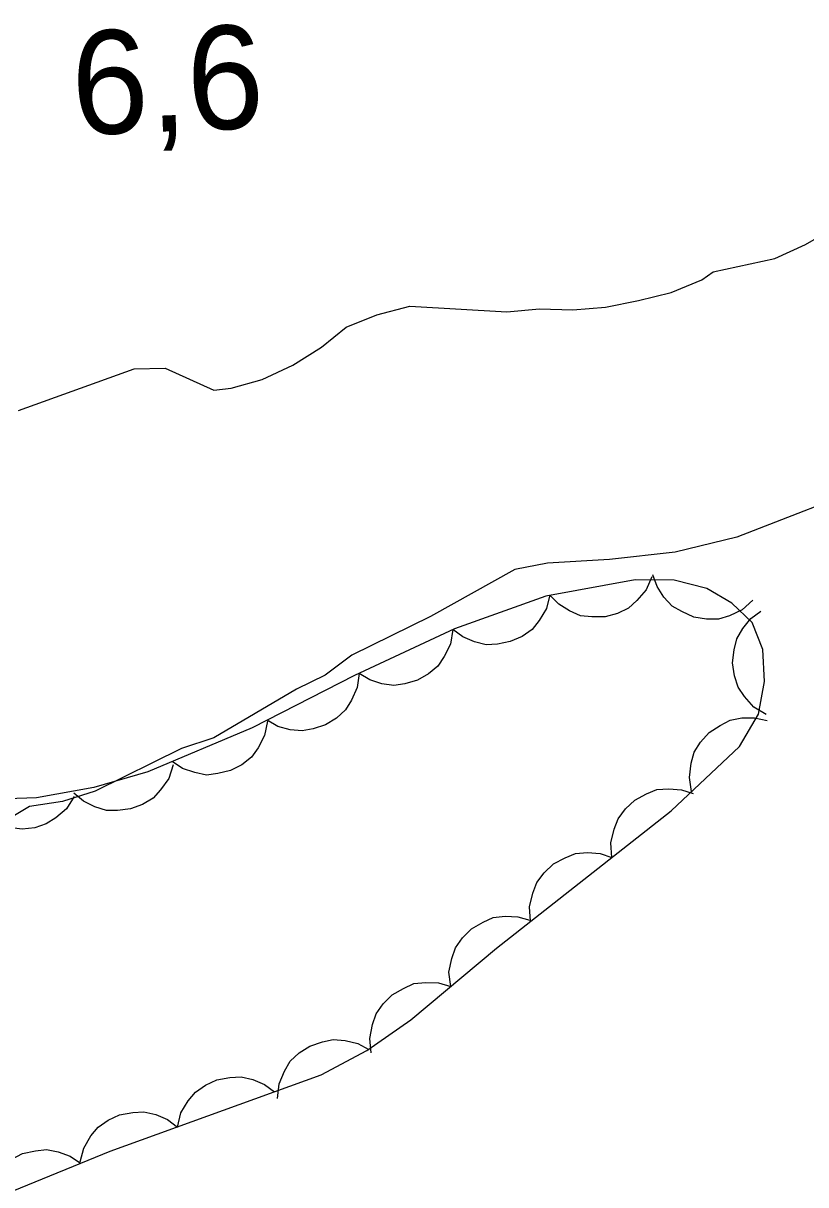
# Model space of a CAD drawing. Extents: x 336540 to 340074, y 5572036 to 5573747.
# Drawn here: x 337806.72 to 337829.43, y 5573041.13 to 5573074.83 of the extents above; entities that cross this region are included whole.
import ezdxf

# ---------------------------------------------------------------- set-up
doc = ezdxf.new("R2010")
doc.units = 0
for name, color, linetype in [('Niveau 2', 7, 'Continuous'), ('Niveau 3', 7, 'Continuous'), ('Niveau 44', 7, 'Continuous')]:
    doc.layers.add(name, color=color, linetype=linetype)

msp = doc.modelspace()

# ---------------------------------------------------------------- linework, layer by layer
at = {"layer": 'Niveau 2'}
for points in [[(337806.59, 5573063.59), (337809.94, 5573064.8), (337810.84, 5573064.82), (337812.26, 5573064.18), (337812.76, 5573064.24), (337813.66, 5573064.49), (337814.55, 5573064.91), (337815.38, 5573065.43), (337816.1, 5573066.01), (337816.99, 5573066.37), (337817.94, 5573066.62), (337820.76, 5573066.46), (337821.71, 5573066.54), (337822.67, 5573066.51), (337823.62, 5573066.59), (337824.58, 5573066.78), (337825.53, 5573067.02), (337826.42, 5573067.38), (337826.75, 5573067.62), (337828.54, 5573068), (337829.43, 5573068.41), (337831.88, 5573069.82)], [(337831.62, 5573061.54), (337827.43, 5573059.92), (337825.64, 5573059.48), (337823.74, 5573059.27), (337821.94, 5573059.17), (337820.99, 5573058.98), (337818.54, 5573057.62), (337816.26, 5573056.5), (337815.49, 5573055.92), (337814.65, 5573055.51), (337812.26, 5573054.1), (337811.32, 5573053.79), (337808.81, 5573052.55), (337807.86, 5573052.25), (337806.91, 5573052.11), (337805.52, 5573051.29)]]:
    msp.add_lwpolyline(points, dxfattribs=at)
at = {"layer": 'Niveau 44'}
for points in [[(337827.9, 5573058.09), (337827.59, 5573057.81), (337827.22, 5573057.64), (337826.9, 5573057.54), (337826.55, 5573057.54), (337826.19, 5573057.6), (337825.84, 5573057.76), (337825.56, 5573057.92), (337825.32, 5573058.18), (337825.12, 5573058.49), (337825, 5573058.83)], [(337803.39, 5573039.72), (337809.25, 5573042.11), (337815.37, 5573044.32), (337816.7, 5573045.03), (337817.97, 5573045.92), (337820.46, 5573048), (337825.53, 5573051.98), (337827.51, 5573053.85), (337828.06, 5573054.79), (337828.24, 5573055.73), (337828.19, 5573056.66), (337827.88, 5573057.44), (337827.29, 5573058.01), (337826.56, 5573058.43), (337825.62, 5573058.67), (337824.48, 5573058.68), (337821.89, 5573058.21), (337819.24, 5573057.26), (337816.34, 5573055.91), (337813.37, 5573054.39), (337810.34, 5573053.11), (337808.77, 5573052.66), (337807.11, 5573052.36), (337803.98, 5573052.25)], [(337824.97, 5573058.77), (337824.8, 5573058.39), (337824.53, 5573058.08), (337824.29, 5573057.86), (337823.97, 5573057.71), (337823.61, 5573057.61), (337823.23, 5573057.61), (337822.9, 5573057.64), (337822.58, 5573057.78), (337822.27, 5573057.98), (337822.02, 5573058.23)], [(337822.01, 5573058.25), (337821.91, 5573057.85), (337821.7, 5573057.5), (337821.49, 5573057.24), (337821.2, 5573057.04), (337820.86, 5573056.89), (337820.49, 5573056.82), (337820.16, 5573056.8), (337819.82, 5573056.88), (337819.48, 5573057.03), (337819.19, 5573057.24)], [(337828.29, 5573054.78), (337827.93, 5573054.99), (337827.66, 5573055.3), (337827.47, 5573055.57), (337827.37, 5573055.9), (337827.31, 5573056.27), (337827.36, 5573056.65), (337827.43, 5573056.97), (337827.61, 5573057.27), (337827.84, 5573057.56), (337828.13, 5573057.77)], [(337819.19, 5573057.24), (337819.12, 5573056.82), (337818.94, 5573056.46), (337818.76, 5573056.18), (337818.49, 5573055.96), (337818.17, 5573055.77), (337817.8, 5573055.67), (337817.48, 5573055.62), (337817.13, 5573055.67), (337816.78, 5573055.78), (337816.47, 5573055.97)], [(337816.47, 5573055.97), (337816.42, 5573055.56), (337816.25, 5573055.19), (337816.08, 5573054.91), (337815.82, 5573054.67), (337815.5, 5573054.48), (337815.14, 5573054.36), (337814.82, 5573054.3), (337814.47, 5573054.33), (337814.11, 5573054.43), (337813.8, 5573054.61)], [(337813.81, 5573054.58), (337813.73, 5573054.17), (337813.54, 5573053.81), (337813.35, 5573053.54), (337813.07, 5573053.32), (337812.74, 5573053.15), (337812.37, 5573053.06), (337812.04, 5573053.02), (337811.7, 5573053.09), (337811.35, 5573053.21), (337811.05, 5573053.41)], [(337826.12, 5573052.54), (337826.06, 5573052.95), (337826.11, 5573053.36), (337826.2, 5573053.68), (337826.38, 5573053.97), (337826.63, 5573054.25), (337826.95, 5573054.46), (337827.24, 5573054.61), (337827.58, 5573054.68), (337827.95, 5573054.68), (337828.31, 5573054.6)], [(337811.08, 5573053.32), (337810.95, 5573052.92), (337810.71, 5573052.59), (337810.49, 5573052.35), (337810.19, 5573052.17), (337809.84, 5573052.04), (337809.46, 5573051.99), (337809.14, 5573051.99), (337808.8, 5573052.1), (337808.47, 5573052.26), (337808.19, 5573052.49)], [(337808.2, 5573052.4), (337807.98, 5573052.04), (337807.67, 5573051.78), (337807.39, 5573051.6), (337807.06, 5573051.49), (337806.69, 5573051.45), (337806.31, 5573051.5), (337805.99, 5573051.58), (337805.69, 5573051.76), (337805.41, 5573052), (337805.2, 5573052.29)], [(337823.81, 5573050.63), (337823.78, 5573051.05), (337823.87, 5573051.45), (337823.99, 5573051.75), (337824.2, 5573052.04), (337824.47, 5573052.29), (337824.81, 5573052.47), (337825.11, 5573052.6), (337825.46, 5573052.62), (337825.83, 5573052.59), (337826.17, 5573052.48)], [(337821.45, 5573048.78), (337821.42, 5573049.2), (337821.51, 5573049.59), (337821.63, 5573049.9), (337821.84, 5573050.18), (337822.11, 5573050.44), (337822.45, 5573050.62), (337822.75, 5573050.74), (337823.1, 5573050.77), (337823.47, 5573050.74), (337823.81, 5573050.63)], [(337819.13, 5573046.89), (337819.08, 5573047.3), (337819.16, 5573047.7), (337819.27, 5573048.01), (337819.47, 5573048.3), (337819.73, 5573048.56), (337820.07, 5573048.75), (337820.36, 5573048.89), (337820.71, 5573048.93), (337821.08, 5573048.91), (337821.43, 5573048.81)], [(337816.82, 5573044.96), (337816.78, 5573045.38), (337816.86, 5573045.78), (337816.97, 5573046.09), (337817.17, 5573046.38), (337817.43, 5573046.64), (337817.76, 5573046.83), (337818.06, 5573046.97), (337818.41, 5573047), (337818.78, 5573046.99), (337819.13, 5573046.89)], [(337814.1, 5573043.64), (337814.15, 5573044.06), (337814.31, 5573044.43), (337814.47, 5573044.72), (337814.73, 5573044.96), (337815.04, 5573045.16), (337815.41, 5573045.28), (337815.72, 5573045.35), (337816.07, 5573045.32), (337816.43, 5573045.23), (337816.75, 5573045.06)], [(337811.2, 5573042.81), (337811.3, 5573043.22), (337811.51, 5573043.57), (337811.72, 5573043.82), (337812.01, 5573044.02), (337812.34, 5573044.18), (337812.72, 5573044.25), (337813.05, 5573044.27), (337813.39, 5573044.19), (337813.73, 5573044.04), (337814.02, 5573043.83)], [(337808.38, 5573041.8), (337808.48, 5573042.2), (337808.69, 5573042.55), (337808.9, 5573042.81), (337809.19, 5573043.01), (337809.52, 5573043.16), (337809.9, 5573043.23), (337810.22, 5573043.25), (337810.57, 5573043.17), (337810.91, 5573043.03), (337811.2, 5573042.81)], [(337805.61, 5573040.63), (337805.7, 5573041.04), (337805.9, 5573041.39), (337806.09, 5573041.66), (337806.37, 5573041.87), (337806.7, 5573042.04), (337807.08, 5573042.12), (337807.4, 5573042.16), (337807.74, 5573042.09), (337808.09, 5573041.96), (337808.39, 5573041.76)]]:
    msp.add_lwpolyline(points, dxfattribs=at)

# ---------------------------------------------------------------- texts
at = {"layer": 'Niveau 3'}
msp.add_text('6,6    ', height=2.9999, rotation=2.2763, dxfattribs=at).set_placement((337808.18, 5573071.58))

doc.saveas('drawing.dxf')
